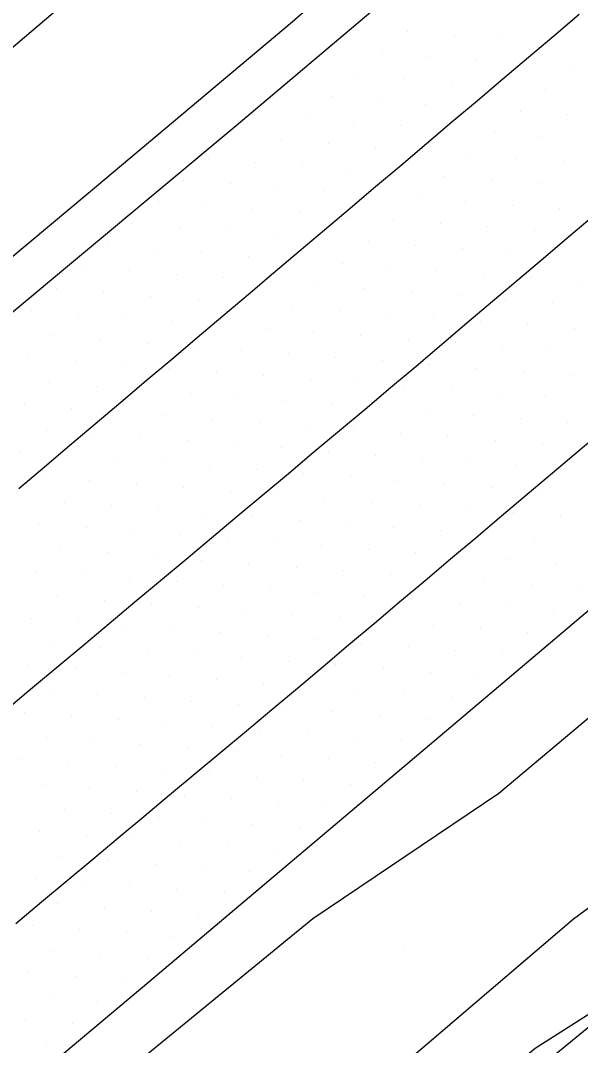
# Model space of a CAD drawing. Extents: x 1548934 to 1561348, y 809680 to 824075.
# Drawn here: x 1551561.3 to 1551603.2, y 810532.7 to 810609.6 of the extents above; entities that cross this region are included whole.
import ezdxf

# ---------------------------------------------------------------- set-up
doc = ezdxf.new("R2010")
doc.units = 0
for name, color, linetype in [('E_NCDOT_Vertical_Profile_Ground_Line', 7, 'Continuous'), ('Exist DTM QL2 LIDAR Elevation Point', 7, 'Continuous'), ('Exist DTM Scan Elevation Point', 7, 'Continuous'), ('Exist Guardrail Cable Guide Rail', 7, 'Continuous'), ('P_RDY_Terminator_Cell', 7, 'Continuous'), ('PH Exist DTM Breakline', 7, 'Continuous')]:
    doc.layers.add(name, color=color, linetype=linetype)

msp = doc.modelspace()

# ---------------------------------------------------------------- linework, layer by layer
at = {"layer": 'E_NCDOT_Vertical_Profile_Ground_Line'}
for points in [[(1551391.748, 810450.158), (1551415.179, 810468.674), (1551438.587, 810487.393), (1551461.862, 810506.256), (1551485.056, 810525.284), (1551508.262, 810544.296), (1551531.347, 810563.293), (1551554.369, 810582.488), (1551577.415, 810601.694), (1551600.296, 810621.053), (1551623.114, 810640.529), (1551645.931, 810660.005)], [(1551420.508, 810413.559), (1551431.924, 810422.797), (1551455.236, 810441.768), (1551478.523, 810460.78), (1551501.702, 810479.825), (1551524.839, 810499.022), (1551547.879, 810518.234), (1551570.873, 810537.502), (1551593.819, 810556.903), (1551616.71, 810576.292), (1551639.811, 810595.486)]]:
    msp.add_lwpolyline(points, dxfattribs=at)
at = {"layer": 'Exist DTM QL2 LIDAR Elevation Point'}
msp.add_line((1551589.986, 810539.974), (1551589.986, 810539.974), dxfattribs=at)
at = {"layer": 'Exist DTM Scan Elevation Point'}
for p, q in [((1551602.735, 810609.553), (1551602.735, 810609.553)), ((1551590.264, 810608.728), (1551590.264, 810608.728)), ((1551593.789, 810608.46), (1551593.789, 810608.46)), ((1551597.313, 810608.192), (1551597.313, 810608.192)), ((1551600.838, 810607.924), (1551600.838, 810607.924)), ((1551588.367, 810607.099), (1551588.367, 810607.099)), ((1551591.892, 810606.831), (1551591.892, 810606.831)), ((1551595.417, 810606.563), (1551595.417, 810606.563)), ((1551598.942, 810606.295), (1551598.942, 810606.295)), ((1551602.467, 810606.027), (1551602.467, 810606.027)), ((1551586.471, 810605.47), (1551586.471, 810605.47)), ((1551589.996, 810605.202), (1551589.996, 810605.202)), ((1551593.521, 810604.934), (1551593.521, 810604.934)), ((1551597.046, 810604.666), (1551597.046, 810604.666)), ((1551600.571, 810604.398), (1551600.571, 810604.398)), ((1551584.574, 810603.841), (1551584.574, 810603.841)), ((1551588.099, 810603.573), (1551588.099, 810603.573)), ((1551591.624, 810603.305), (1551591.624, 810603.305)), ((1551595.149, 810603.037), (1551595.149, 810603.037)), ((1551598.674, 810602.77), (1551598.674, 810602.77)), ((1551602.199, 810602.502), (1551602.199, 810602.502)), ((1551582.678, 810602.212), (1551582.678, 810602.212)), ((1551586.203, 810601.944), (1551586.203, 810601.944)), ((1551589.728, 810601.676), (1551589.728, 810601.676)), ((1551593.253, 810601.408), (1551593.253, 810601.408)), ((1551596.778, 810601.141), (1551596.778, 810601.141)), ((1551580.782, 810600.583), (1551580.782, 810600.583)), ((1551584.306, 810600.315), (1551584.306, 810600.315)), ((1551600.303, 810600.873), (1551600.303, 810600.873)), ((1551587.831, 810600.047), (1551587.831, 810600.047)), ((1551591.356, 810599.779), (1551591.356, 810599.779)), ((1551594.882, 810599.512), (1551594.882, 810599.512)), ((1551575.361, 810599.222), (1551575.361, 810599.222)), ((1551578.885, 810598.954), (1551578.885, 810598.954)), ((1551582.41, 810598.686), (1551582.41, 810598.686)), ((1551598.407, 810599.244), (1551598.407, 810599.244)), ((1551601.932, 810598.976), (1551601.932, 810598.976)), ((1551585.935, 810598.418), (1551585.935, 810598.418)), ((1551589.46, 810598.15), (1551589.46, 810598.15)), ((1551592.985, 810597.883), (1551592.985, 810597.883)), ((1551573.464, 810597.593), (1551573.464, 810597.593)), ((1551576.989, 810597.325), (1551576.989, 810597.325)), ((1551596.51, 810597.615), (1551596.51, 810597.615)), ((1551600.035, 810597.347), (1551600.035, 810597.347)), ((1551580.514, 810597.057), (1551580.514, 810597.057)), ((1551584.039, 810596.789), (1551584.039, 810596.789)), ((1551587.564, 810596.521), (1551587.564, 810596.521)), ((1551571.569, 810595.965), (1551571.569, 810595.965)), ((1551575.093, 810595.696), (1551575.093, 810595.696)), ((1551591.089, 810596.254), (1551591.089, 810596.254)), ((1551594.614, 810595.986), (1551594.614, 810595.986)), ((1551598.139, 810595.718), (1551598.139, 810595.718)), ((1551578.617, 810595.428), (1551578.617, 810595.428)), ((1551582.142, 810595.16), (1551582.142, 810595.16)), ((1551585.667, 810594.893), (1551585.667, 810594.893)), ((1551601.664, 810595.451), (1551601.664, 810595.451)), ((1551569.671, 810594.335), (1551569.671, 810594.335)), ((1551573.197, 810594.068), (1551573.197, 810594.068)), ((1551589.192, 810594.625), (1551589.192, 810594.625)), ((1551592.718, 810594.357), (1551592.718, 810594.357)), ((1551596.243, 810594.09), (1551596.243, 810594.09)), ((1551576.721, 810593.799), (1551576.721, 810593.799)), ((1551580.246, 810593.531), (1551580.246, 810593.531)), ((1551583.771, 810593.264), (1551583.771, 810593.264)), ((1551599.768, 810593.822), (1551599.768, 810593.822)), ((1551567.774, 810592.706), (1551567.774, 810592.706)), ((1551587.296, 810592.996), (1551587.296, 810592.996)), ((1551590.821, 810592.728), (1551590.821, 810592.728)), ((1551571.299, 810592.438), (1551571.299, 810592.438)), ((1551574.825, 810592.171), (1551574.825, 810592.171)), ((1551578.35, 810591.903), (1551578.35, 810591.903)), ((1551594.346, 810592.461), (1551594.346, 810592.461)), ((1551597.872, 810592.193), (1551597.872, 810592.193)), ((1551601.397, 810591.925), (1551601.397, 810591.925)), ((1551565.879, 810591.077), (1551565.879, 810591.077)), ((1551581.875, 810591.635), (1551581.875, 810591.635)), ((1551585.4, 810591.367), (1551585.4, 810591.367)), ((1551588.925, 810591.099), (1551588.925, 810591.099)), ((1551569.403, 810590.809), (1551569.403, 810590.809)), ((1551572.928, 810590.541), (1551572.928, 810590.541)), ((1551576.454, 810590.274), (1551576.454, 810590.274)), ((1551592.45, 810590.832), (1551592.45, 810590.832)), ((1551595.975, 810590.564), (1551595.975, 810590.564)), ((1551599.5, 810590.296), (1551599.5, 810590.296)), ((1551563.982, 810589.448), (1551563.982, 810589.448)), ((1551579.978, 810590.006), (1551579.978, 810590.006)), ((1551583.503, 810589.738), (1551583.503, 810589.738)), ((1551587.028, 810589.47), (1551587.028, 810589.47)), ((1551603.025, 810590.029), (1551603.025, 810590.029)), ((1551567.507, 810589.181), (1551567.507, 810589.181)), ((1551571.032, 810588.912), (1551571.032, 810588.912)), ((1551590.554, 810589.203), (1551590.554, 810589.203)), ((1551594.079, 810588.935), (1551594.079, 810588.935)), ((1551597.604, 810588.667), (1551597.604, 810588.667)), ((1551574.557, 810588.645), (1551574.557, 810588.645)), ((1551578.082, 810588.377), (1551578.082, 810588.377)), ((1551581.607, 810588.109), (1551581.607, 810588.109)), ((1551601.129, 810588.4), (1551601.129, 810588.4)), ((1551562.086, 810587.82), (1551562.086, 810587.82)), ((1551565.61, 810587.551), (1551565.61, 810587.551)), ((1551569.136, 810587.284), (1551569.136, 810587.284)), ((1551585.132, 810587.841), (1551585.132, 810587.841)), ((1551588.657, 810587.574), (1551588.657, 810587.574)), ((1551592.182, 810587.306), (1551592.182, 810587.306)), ((1551572.66, 810587.016), (1551572.66, 810587.016)), ((1551576.185, 810586.748), (1551576.185, 810586.748)), ((1551579.711, 810586.48), (1551579.711, 810586.48)), ((1551595.708, 810587.038), (1551595.708, 810587.038)), ((1551599.233, 810586.771), (1551599.233, 810586.771)), ((1551602.758, 810586.503), (1551602.758, 810586.503)), ((1551563.714, 810585.923), (1551563.714, 810585.923)), ((1551567.239, 810585.655), (1551567.239, 810585.655)), ((1551583.236, 810586.213), (1551583.236, 810586.213)), ((1551586.761, 810585.945), (1551586.761, 810585.945)), ((1551590.286, 810585.677), (1551590.286, 810585.677)), ((1551570.764, 810585.387), (1551570.764, 810585.387)), ((1551574.289, 810585.119), (1551574.289, 810585.119)), ((1551577.814, 810584.851), (1551577.814, 810584.851)), ((1551593.811, 810585.409), (1551593.811, 810585.409)), ((1551597.336, 810585.142), (1551597.336, 810585.142)), ((1551600.861, 810584.874), (1551600.861, 810584.874)), ((1551561.818, 810584.294), (1551561.818, 810584.294)), ((1551581.339, 810584.584), (1551581.339, 810584.584)), ((1551584.865, 810584.316), (1551584.865, 810584.316)), ((1551588.39, 810584.048), (1551588.39, 810584.048)), ((1551565.343, 810584.026), (1551565.343, 810584.026)), ((1551568.868, 810583.758), (1551568.868, 810583.758)), ((1551572.393, 810583.49), (1551572.393, 810583.49)), ((1551591.915, 810583.781), (1551591.915, 810583.781)), ((1551595.44, 810583.513), (1551595.44, 810583.513)), ((1551575.918, 810583.222), (1551575.918, 810583.222)), ((1551579.443, 810582.955), (1551579.443, 810582.955)), ((1551582.968, 810582.687), (1551582.968, 810582.687)), ((1551598.965, 810583.245), (1551598.965, 810583.245)), ((1551602.49, 810582.977), (1551602.49, 810582.977)), ((1551563.447, 810582.397), (1551563.447, 810582.397)), ((1551566.971, 810582.129), (1551566.971, 810582.129)), ((1551570.496, 810581.861), (1551570.496, 810581.861)), ((1551586.493, 810582.419), (1551586.493, 810582.419)), ((1551590.018, 810582.152), (1551590.018, 810582.152)), ((1551593.543, 810581.884), (1551593.543, 810581.884)), ((1551574.021, 810581.593), (1551574.021, 810581.593)), ((1551577.547, 810581.326), (1551577.547, 810581.326)), ((1551581.072, 810581.058), (1551581.072, 810581.058)), ((1551597.068, 810581.616), (1551597.068, 810581.616)), ((1551600.594, 810581.349), (1551600.594, 810581.349)), ((1551561.55, 810580.768), (1551561.55, 810580.768)), ((1551565.075, 810580.5), (1551565.075, 810580.5)), ((1551568.6, 810580.232), (1551568.6, 810580.232)), ((1551584.597, 810580.79), (1551584.597, 810580.79)), ((1551588.122, 810580.523), (1551588.122, 810580.523)), ((1551591.647, 810580.255), (1551591.647, 810580.255)), ((1551572.125, 810579.964), (1551572.125, 810579.964)), ((1551575.65, 810579.697), (1551575.65, 810579.697)), ((1551595.172, 810579.987), (1551595.172, 810579.987)), ((1551598.697, 810579.719), (1551598.697, 810579.719)), ((1551602.223, 810579.452), (1551602.223, 810579.452)), ((1551563.178, 810578.871), (1551563.178, 810578.871)), ((1551579.175, 810579.429), (1551579.175, 810579.429)), ((1551582.701, 810579.162), (1551582.701, 810579.162)), ((1551586.226, 810578.894), (1551586.226, 810578.894)), ((1551566.704, 810578.603), (1551566.704, 810578.603)), ((1551570.229, 810578.336), (1551570.229, 810578.336)), ((1551573.754, 810578.068), (1551573.754, 810578.068)), ((1551589.751, 810578.626), (1551589.751, 810578.626)), ((1551593.276, 810578.358), (1551593.276, 810578.358)), ((1551596.801, 810578.091), (1551596.801, 810578.091)), ((1551561.282, 810577.242), (1551561.282, 810577.242)), ((1551577.279, 810577.8), (1551577.279, 810577.8)), ((1551580.804, 810577.533), (1551580.804, 810577.533)), ((1551584.329, 810577.265), (1551584.329, 810577.265)), ((1551600.326, 810577.823), (1551600.326, 810577.823)), ((1551564.807, 810576.974), (1551564.807, 810576.974)), ((1551568.332, 810576.707), (1551568.332, 810576.707)), ((1551571.857, 810576.439), (1551571.857, 810576.439)), ((1551587.854, 810576.997), (1551587.854, 810576.997)), ((1551591.379, 810576.729), (1551591.379, 810576.729)), ((1551594.905, 810576.462), (1551594.905, 810576.462)), ((1551575.383, 810576.171), (1551575.383, 810576.171)), ((1551578.908, 810575.904), (1551578.908, 810575.904)), ((1551582.433, 810575.636), (1551582.433, 810575.636)), ((1551598.43, 810576.194), (1551598.43, 810576.194)), ((1551601.955, 810575.927), (1551601.955, 810575.927)), ((1551562.911, 810575.345), (1551562.911, 810575.345)), ((1551566.436, 810575.078), (1551566.436, 810575.078)), ((1551585.958, 810575.368), (1551585.958, 810575.368)), ((1551589.483, 810575.1), (1551589.483, 810575.1)), ((1551593.008, 810574.833), (1551593.008, 810574.833)), ((1551569.961, 810574.81), (1551569.961, 810574.81)), ((1551573.486, 810574.542), (1551573.486, 810574.542)), ((1551577.011, 810574.275), (1551577.011, 810574.275)), ((1551596.534, 810574.565), (1551596.534, 810574.565)), ((1551600.059, 810574.298), (1551600.059, 810574.298)), ((1551564.54, 810573.449), (1551564.54, 810573.449)), ((1551580.536, 810574.007), (1551580.536, 810574.007)), ((1551584.062, 810573.739), (1551584.062, 810573.739)), ((1551587.587, 810573.472), (1551587.587, 810573.472)), ((1551568.065, 810573.181), (1551568.065, 810573.181)), ((1551571.59, 810572.913), (1551571.59, 810572.913)), ((1551575.115, 810572.646), (1551575.115, 810572.646)), ((1551591.112, 810573.204), (1551591.112, 810573.204)), ((1551594.637, 810572.936), (1551594.637, 810572.936)), ((1551598.163, 810572.669), (1551598.163, 810572.669)), ((1551562.643, 810571.82), (1551562.643, 810571.82)), ((1551578.64, 810572.378), (1551578.64, 810572.378)), ((1551582.165, 810572.11), (1551582.165, 810572.11)), ((1551585.691, 810571.843), (1551585.691, 810571.843)), ((1551601.688, 810572.402), (1551601.688, 810572.402)), ((1551566.168, 810571.552), (1551566.168, 810571.552)), ((1551569.693, 810571.285), (1551569.693, 810571.285)), ((1551573.219, 810571.017), (1551573.219, 810571.017)), ((1551589.216, 810571.575), (1551589.216, 810571.575)), ((1551592.74, 810571.307), (1551592.74, 810571.307)), ((1551596.266, 810571.04), (1551596.266, 810571.04)), ((1551576.744, 810570.749), (1551576.744, 810570.749)), ((1551580.269, 810570.482), (1551580.269, 810570.482)), ((1551599.792, 810570.773), (1551599.792, 810570.773)), ((1551564.272, 810569.923), (1551564.272, 810569.923)), ((1551567.797, 810569.656), (1551567.797, 810569.656)), ((1551583.794, 810570.214), (1551583.794, 810570.214)), ((1551587.319, 810569.946), (1551587.319, 810569.946)), ((1551590.845, 810569.679), (1551590.845, 810569.679)), ((1551571.322, 810569.388), (1551571.322, 810569.388)), ((1551574.847, 810569.12), (1551574.847, 810569.12)), ((1551578.372, 810568.853), (1551578.372, 810568.853)), ((1551594.37, 810569.411), (1551594.37, 810569.411)), ((1551597.896, 810569.144), (1551597.896, 810569.144)), ((1551601.421, 810568.877), (1551601.421, 810568.877)), ((1551562.375, 810568.294), (1551562.375, 810568.294)), ((1551565.901, 810568.027), (1551565.901, 810568.027)), ((1551581.898, 810568.585), (1551581.898, 810568.585)), ((1551585.423, 810568.317), (1551585.423, 810568.317)), ((1551588.948, 810568.05), (1551588.948, 810568.05)), ((1551569.426, 810567.759), (1551569.426, 810567.759)), ((1551572.951, 810567.491), (1551572.951, 810567.491)), ((1551576.476, 810567.224), (1551576.476, 810567.224)), ((1551592.474, 810567.783), (1551592.474, 810567.783)), ((1551595.999, 810567.515), (1551595.999, 810567.515)), ((1551599.525, 810567.248), (1551599.525, 810567.248)), ((1551564.004, 810566.398), (1551564.004, 810566.398)), ((1551580.001, 810566.956), (1551580.001, 810566.956)), ((1551583.527, 810566.688), (1551583.527, 810566.688)), ((1551587.052, 810566.421), (1551587.052, 810566.421)), ((1551603.051, 810566.981), (1551603.051, 810566.981)), ((1551567.529, 810566.13), (1551567.529, 810566.13)), ((1551571.055, 810565.862), (1551571.055, 810565.862)), ((1551590.578, 810566.154), (1551590.578, 810566.154)), ((1551594.103, 810565.886), (1551594.103, 810565.886)), ((1551597.629, 810565.619), (1551597.629, 810565.619)), ((1551574.58, 810565.595), (1551574.58, 810565.595)), ((1551578.105, 810565.327), (1551578.105, 810565.327)), ((1551581.63, 810565.059), (1551581.63, 810565.059)), ((1551601.155, 810565.352), (1551601.155, 810565.352)), ((1551562.108, 810564.769), (1551562.108, 810564.769)), ((1551565.633, 810564.501), (1551565.633, 810564.501)), ((1551569.158, 810564.233), (1551569.158, 810564.233)), ((1551585.156, 810564.792), (1551585.156, 810564.792)), ((1551588.681, 810564.525), (1551588.681, 810564.525)), ((1551592.207, 810564.257), (1551592.207, 810564.257)), ((1551572.683, 810563.966), (1551572.683, 810563.966)), ((1551576.209, 810563.698), (1551576.209, 810563.698)), ((1551579.734, 810563.43), (1551579.734, 810563.43)), ((1551595.732, 810563.99), (1551595.732, 810563.99)), ((1551599.258, 810563.723), (1551599.258, 810563.723)), ((1551563.737, 810562.872), (1551563.737, 810562.872)), ((1551567.262, 810562.604), (1551567.262, 810562.604)), ((1551583.259, 810563.163), (1551583.259, 810563.163)), ((1551586.785, 810562.896), (1551586.785, 810562.896)), ((1551590.31, 810562.628), (1551590.31, 810562.628)), ((1551570.787, 810562.337), (1551570.787, 810562.337)), ((1551574.312, 810562.069), (1551574.312, 810562.069)), ((1551577.838, 810561.802), (1551577.838, 810561.802)), ((1551593.836, 810562.361), (1551593.836, 810562.361)), ((1551597.362, 810562.094), (1551597.362, 810562.094)), ((1551561.84, 810561.243), (1551561.84, 810561.243)), ((1551581.363, 810561.534), (1551581.363, 810561.534)), ((1551584.888, 810561.267), (1551584.888, 810561.267)), ((1551588.414, 810561), (1551588.414, 810561)), ((1551565.365, 810560.976), (1551565.365, 810560.976)), ((1551568.891, 810560.708), (1551568.891, 810560.708)), ((1551572.416, 810560.44), (1551572.416, 810560.44)), ((1551591.94, 810560.732), (1551591.94, 810560.732)), ((1551595.466, 810560.465), (1551595.466, 810560.465)), ((1551575.941, 810560.173), (1551575.941, 810560.173)), ((1551579.467, 810559.905), (1551579.467, 810559.905)), ((1551582.992, 810559.638), (1551582.992, 810559.638)), ((1551563.469, 810559.347), (1551563.469, 810559.347)), ((1551566.994, 810559.079), (1551566.994, 810559.079)), ((1551570.519, 810558.811), (1551570.519, 810558.811)), ((1551586.518, 810559.371), (1551586.518, 810559.371)), ((1551590.044, 810559.104), (1551590.044, 810559.104)), ((1551593.569, 810558.837), (1551593.569, 810558.837)), ((1551574.045, 810558.544), (1551574.045, 810558.544)), ((1551577.57, 810558.276), (1551577.57, 810558.276)), ((1551581.096, 810558.009), (1551581.096, 810558.009)), ((1551561.573, 810557.718), (1551561.573, 810557.718)), ((1551565.098, 810557.45), (1551565.098, 810557.45)), ((1551568.623, 810557.182), (1551568.623, 810557.182)), ((1551584.621, 810557.742), (1551584.621, 810557.742)), ((1551588.147, 810557.475), (1551588.147, 810557.475)), ((1551591.673, 810557.208), (1551591.673, 810557.208)), ((1551572.148, 810556.915), (1551572.148, 810556.915)), ((1551575.674, 810556.647), (1551575.674, 810556.647)), ((1551563.201, 810555.821), (1551563.201, 810555.821)), ((1551579.199, 810556.38), (1551579.199, 810556.38)), ((1551582.725, 810556.113), (1551582.725, 810556.113)), ((1551586.251, 810555.846), (1551586.251, 810555.846)), ((1551566.727, 810555.553), (1551566.727, 810555.553)), ((1551570.252, 810555.286), (1551570.252, 810555.286)), ((1551573.777, 810555.018), (1551573.777, 810555.018)), ((1551589.777, 810555.579), (1551589.777, 810555.579)), ((1551561.305, 810554.192), (1551561.305, 810554.192)), ((1551577.303, 810554.751), (1551577.303, 810554.751)), ((1551580.829, 810554.484), (1551580.829, 810554.484)), ((1551584.354, 810554.217), (1551584.354, 810554.217)), ((1551564.83, 810553.924), (1551564.83, 810553.924)), ((1551568.355, 810553.657), (1551568.355, 810553.657)), ((1551571.881, 810553.389), (1551571.881, 810553.389)), ((1551587.881, 810553.95), (1551587.881, 810553.95)), ((1551575.406, 810553.122), (1551575.406, 810553.122)), ((1551578.932, 810552.855), (1551578.932, 810552.855)), ((1551582.458, 810552.588), (1551582.458, 810552.588)), ((1551562.934, 810552.296), (1551562.934, 810552.296)), ((1551566.459, 810552.028), (1551566.459, 810552.028)), ((1551585.984, 810552.321), (1551585.984, 810552.321)), ((1551569.984, 810551.76), (1551569.984, 810551.76)), ((1551573.51, 810551.493), (1551573.51, 810551.493)), ((1551577.036, 810551.226), (1551577.036, 810551.226)), ((1551564.563, 810550.399), (1551564.563, 810550.399)), ((1551580.562, 810550.959), (1551580.562, 810550.959)), ((1551584.088, 810550.692), (1551584.088, 810550.692)), ((1551568.088, 810550.132), (1551568.088, 810550.132)), ((1551571.614, 810549.864), (1551571.614, 810549.864)), ((1551575.139, 810549.597), (1551575.139, 810549.597)), ((1551562.666, 810548.77), (1551562.666, 810548.77)), ((1551578.665, 810549.33), (1551578.665, 810549.33)), ((1551582.191, 810549.063), (1551582.191, 810549.063)), ((1551566.192, 810548.503), (1551566.192, 810548.503)), ((1551569.717, 810548.235), (1551569.717, 810548.235)), ((1551573.243, 810547.968), (1551573.243, 810547.968)), ((1551576.769, 810547.701), (1551576.769, 810547.701)), ((1551580.295, 810547.434), (1551580.295, 810547.434)), ((1551564.295, 810546.874), (1551564.295, 810546.874)), ((1551567.821, 810546.606), (1551567.821, 810546.606)), ((1551571.347, 810546.339), (1551571.347, 810546.339)), ((1551574.872, 810546.072), (1551574.872, 810546.072)), ((1551578.398, 810545.805), (1551578.398, 810545.805)), ((1551562.399, 810545.245), (1551562.399, 810545.245)), ((1551565.924, 810544.977), (1551565.924, 810544.977)), ((1551569.45, 810544.71), (1551569.45, 810544.71)), ((1551572.976, 810544.443), (1551572.976, 810544.443)), ((1551576.502, 810544.176), (1551576.502, 810544.176)), ((1551564.028, 810543.348), (1551564.028, 810543.348)), ((1551567.554, 810543.081), (1551567.554, 810543.081)), ((1551571.08, 810542.814), (1551571.08, 810542.814)), ((1551574.605, 810542.547), (1551574.605, 810542.547)), ((1551562.132, 810541.719), (1551562.132, 810541.719)), ((1551565.657, 810541.452), (1551565.657, 810541.452)), ((1551569.183, 810541.185), (1551569.183, 810541.185)), ((1551572.709, 810540.918), (1551572.709, 810540.918)), ((1551563.761, 810539.823), (1551563.761, 810539.823)), ((1551567.287, 810539.556), (1551567.287, 810539.556)), ((1551570.813, 810539.289), (1551570.813, 810539.289)), ((1551561.864, 810538.194), (1551561.864, 810538.194)), ((1551565.39, 810537.927), (1551565.39, 810537.927)), ((1551568.916, 810537.66), (1551568.916, 810537.66)), ((1551563.494, 810536.298), (1551563.494, 810536.298)), ((1551567.02, 810536.031), (1551567.02, 810536.031)), ((1551561.597, 810534.669), (1551561.597, 810534.669)), ((1551565.123, 810534.402), (1551565.123, 810534.402)), ((1551563.227, 810532.773), (1551563.227, 810532.773))]:
    msp.add_line(p, q, dxfattribs=at)
at = {"layer": 'Exist Guardrail Cable Guide Rail'}
msp.add_lwpolyline([(1551645.067, 810568.012), (1551633.432, 810558.34), (1551621.822, 810548.837), (1551610.482, 810539.585), (1551598.849, 810530.042), (1551587.485, 810520.244), (1551575.884, 810510.524), (1551564.405, 810500.869), (1551552.918, 810491.413), (1551541.303, 810481.922), (1551529.638, 810472.396), (1551518.006, 810462.924), (1551506.503, 810453.466), (1551494.828, 810444.049), (1551483.162, 810434.602), (1551471.543, 810425.115), (1551459.946, 810415.577), (1551448.331, 810406.085), (1551436.847, 810396.877), (1551435.436, 810395.766)], dxfattribs=at)
at = {"layer": 'P_RDY_Terminator_Cell'}
for points in [[(1551561.138, 810574.499), (1551563.046, 810576.114), (1551564.954, 810577.73), (1551566.862, 810579.345), (1551568.77, 810580.96), (1551570.678, 810582.575), (1551572.586, 810584.191), (1551574.494, 810585.806), (1551576.402, 810587.421), (1551578.311, 810589.037), (1551580.219, 810590.652), (1551582.127, 810592.267), (1551584.035, 810593.882), (1551585.943, 810595.498), (1551587.851, 810597.113), (1551589.759, 810598.728), (1551591.667, 810600.343), (1551593.575, 810601.959), (1551595.484, 810603.574), (1551597.392, 810605.189), (1551599.3, 810606.805), (1551601.207, 810608.421), (1551603.111, 810610.041)], [(1551604.235, 810594.962), (1551602.328, 810593.345), (1551600.421, 810591.728), (1551598.514, 810590.112), (1551596.608, 810588.495), (1551594.701, 810586.878), (1551592.794, 810585.261), (1551590.887, 810583.645), (1551588.98, 810582.028), (1551587.073, 810580.411), (1551585.157, 810578.805), (1551583.241, 810577.2), (1551581.325, 810575.594), (1551579.408, 810573.989), (1551577.492, 810572.383), (1551575.575, 810570.778), (1551573.659, 810569.172), (1551571.743, 810567.567), (1551569.826, 810565.962), (1551567.91, 810564.356), (1551565.993, 810562.751), (1551564.077, 810561.145), (1551562.161, 810559.54), (1551560.244, 810557.934)], [(1551604.933, 810578.866), (1551603.023, 810577.253), (1551601.113, 810575.64), (1551599.203, 810574.027), (1551597.293, 810572.414), (1551595.383, 810570.801), (1551593.473, 810569.188), (1551591.563, 810567.575), (1551589.653, 810565.962), (1551587.743, 810564.349), (1551585.833, 810562.736), (1551583.923, 810561.122), (1551582.013, 810559.509), (1551580.095, 810557.906), (1551578.177, 810556.302), (1551576.259, 810554.699), (1551574.341, 810553.096), (1551572.423, 810551.493), (1551570.504, 810549.889), (1551568.586, 810548.286), (1551566.668, 810546.683), (1551564.75, 810545.079), (1551562.832, 810543.476), (1551560.913, 810541.873)]]:
    msp.add_lwpolyline(points, dxfattribs=at)
at = {"layer": 'PH Exist DTM Breakline'}
for points in [[(1551618.397, 810654.5), (1551608.518, 810647.487), (1551595.548, 810636.809), (1551578.094, 810621.798), (1551564.557, 810610.831), (1551557.87, 810605.159), (1551543.142, 810593.448), (1551531.848, 810583.95), (1551518.523, 810572.797), (1551509.102, 810564.665), (1551497.116, 810555.066), (1551484.36, 810544.524), (1551472.816, 810536.626), (1551461.263, 810527.531)], [(1551623.76, 810648.551), (1551611.653, 810637.657), (1551598.616, 810624.306), (1551581.601, 810609.451), (1551566.315, 810596.609), (1551550.141, 810583.072), (1551531.518, 810567.498), (1551514.04, 810553.206), (1551494.6, 810537.72), (1551475.139, 810521.964), (1551457.515, 810507.591), (1551444.994, 810497.86), (1551424.723, 810481.845), (1551402.559, 810464.194), (1551385.382, 810450.038)], [(1551417.883, 810407.398), (1551432.392, 810419.235), (1551448.388, 810432.126), (1551463.908, 810444.556), (1551480.556, 810458.727), (1551495.998, 810470.721), (1551512.779, 810483.455), (1551526.124, 810494.877), (1551540.797, 810506.743), (1551554.488, 810518.26), (1551567.602, 810529.513), (1551583.151, 810542.273), (1551597.076, 810551.659), (1551607.705, 810560.571), (1551621.142, 810571.735), (1551639.856, 810587.953), (1551647.753, 810594.047)], [(1551651.205, 810580.522), (1551634.978, 810567.87), (1551617.697, 810553.269), (1551602.678, 810542.212), (1551586.74, 810528.584), (1551569.406, 810514.46), (1551549.364, 810497.885), (1551539.556, 810489.121), (1551521.511, 810475.85), (1551510.594, 810467.01), (1551505.295, 810462.443)], [(1551508.512, 810458.318), (1551510.226, 810460.21), (1551518.079, 810466.939), (1551534.133, 810479.588), (1551547.348, 810489.741), (1551562.128, 810501.878), (1551582.032, 810517.617), (1551599.809, 810532.54), (1551619.269, 810544.946), (1551633.433, 810554.563), (1551653.907, 810568.703)]]:
    msp.add_lwpolyline(points, dxfattribs=at)

doc.saveas('drawing.dxf')
